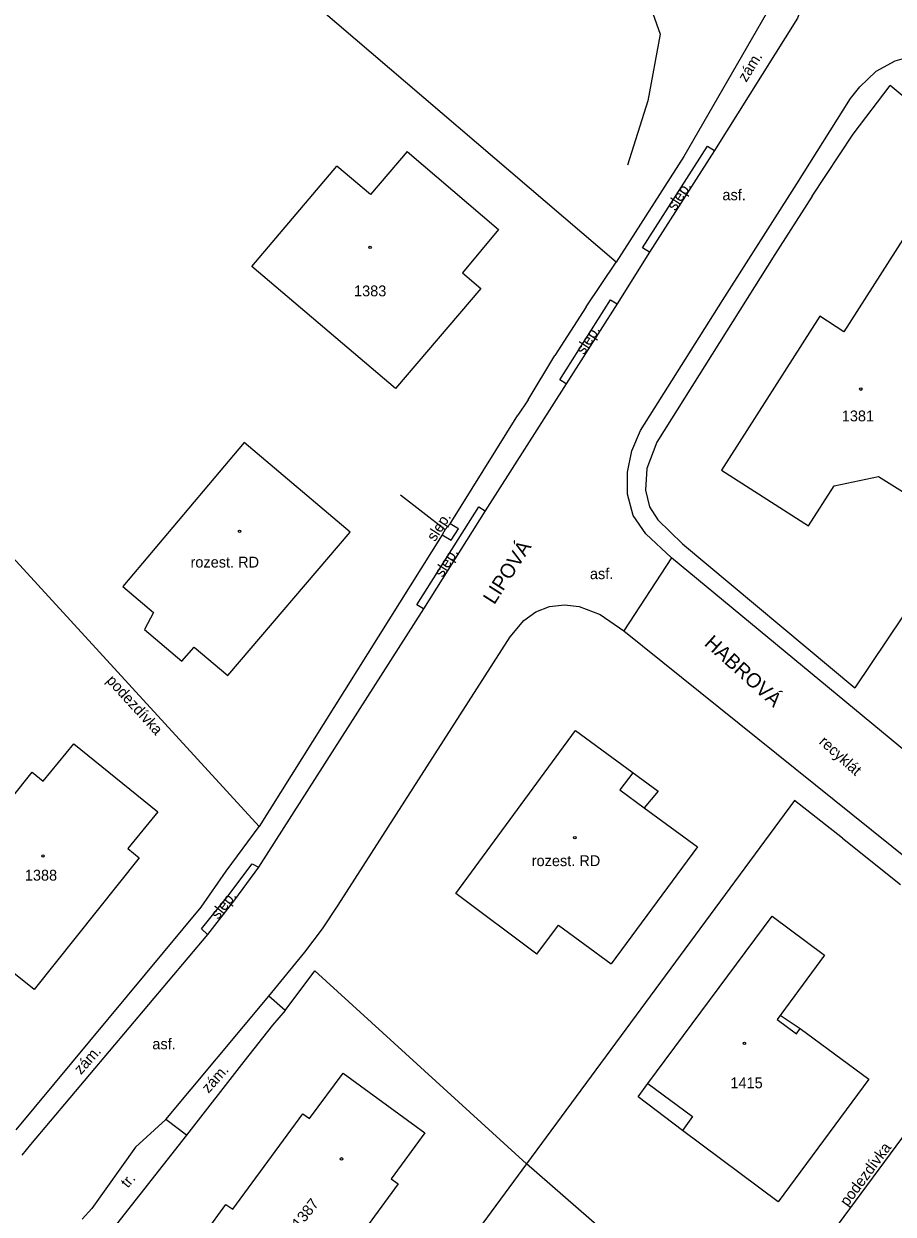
# Model space of a CAD drawing. Extents: x -794191 to -788944, y -1117087 to -1105044.
# Drawn here: x -791236.2 to -791176.1, y -1110889.5 to -1110807.2 of the extents above; entities that cross this region are included whole.
import ezdxf

# ---------------------------------------------------------------- set-up
doc = ezdxf.new("R2010")
doc.units = 0
for name, color, linetype in [('Doplněk polohopisu', 7, 'Continuous'), ('Hranice - ploty_ zdi', 7, 'Continuous'), ('Komunikace', 7, 'Continuous'), ('Názvy ulic_ silnic_ žel_', 7, 'Continuous'), ('Pomocné popisy', 7, 'Continuous'), ('Popisy budov', 7, 'Continuous'), ('Stavební objekty', 7, 'Continuous'), ('Zeleň', 7, 'Continuous'), ('Značky druhů budov', 7, 'Continuous'), ('Čísla popisná', 7, 'Continuous')]:
    doc.layers.add(name, color=color, linetype=linetype)

msp = doc.modelspace()

# ---------------------------------------------------------------- linework, layer by layer
at = {"layer": 'Doplněk polohopisu'}
for p, q in [((-791218.1, -1110875.4), (-791219.22, -1110874.4)), ((-791224.93, -1110884.02), (-791226.35, -1110882.92))]:
    msp.add_line(p, q, dxfattribs=at)
for points in [[(-791186.04, -1110800.25), (-791185.44, -1110800.7), (-791183.23, -1110802.58), (-791183.93, -1110804.6), (-791184.85, -1110806.54), (-791190.54, -1110816.39), (-791195.22, -1110823.69)], [(-791192.92, -1110823.01), (-791193.4, -1110822.71), (-791188.91, -1110815.68), (-791188.44, -1110815.97)], [(-791198.67, -1110832.1), (-791199.12, -1110831.82), (-791195.62, -1110826.3), (-791195.16, -1110826.56)], [(-791208.55, -1110847.64), (-791208.99, -1110847.36), (-791204.72, -1110840.59), (-791204.27, -1110840.87)], [(-791206.7, -1110841.78), (-791207.05, -1110842.15), (-791207.25, -1110842.54), (-791219.9, -1110862.68)], [(-791207.25, -1110842.54), (-791206.63, -1110842.9), (-791206.11, -1110842.12), (-791206.7, -1110841.78)], [(-791223.46, -1110870.14), (-791223.89, -1110869.76), (-791222.06, -1110867.49), (-791220.38, -1110865.26), (-791219.94, -1110865.5)]]:
    msp.add_lwpolyline(points, dxfattribs=at)
at = {"layer": 'Hranice - ploty_ zdi'}
for p, q in [((-791178.85, -1110814.85), (-791176.3, -1110811.48)), ((-791159.95, -1110825.15), (-791176.3, -1110811.48)), ((-791181.69, -1110819.14), (-791178.85, -1110814.85)), ((-791181.69, -1110819.14), (-791184.25, -1110823.17)), ((-791184.25, -1110823.17), (-791192.41, -1110836.12)), ((-791197.29, -1110826.77), (-791195.22, -1110823.69)), ((-791197.29, -1110826.77), (-791199.47, -1110830.14)), ((-791201.3, -1110833.2), (-791199.47, -1110830.14)), ((-791201.3, -1110833.2), (-791202.01, -1110834.27)), ((-791206.7, -1110841.78), (-791202.01, -1110834.27)), ((-791210.14, -1110839.77), (-791207.05, -1110842.15)), ((-791235.2, -1110845.98), (-791240.22, -1110840.56)), ((-791190.64, -1110843.16), (-791178.72, -1110853.11)), ((-791219.9, -1110862.68), (-791235.2, -1110845.98)), ((-791182.91, -1110860.89), (-791201.42, -1110885.98)), ((-791179.58, -1110863.49), (-791182.91, -1110860.89)), ((-791222.17, -1110865.77), (-791219.9, -1110862.68)), ((-791179.58, -1110863.49), (-791175.58, -1110866.68)), ((-791223.91, -1110868.25), (-791222.17, -1110865.77)), ((-791236.7, -1110883.65), (-791223.91, -1110868.25)), ((-791218.1, -1110875.4), (-791216.06, -1110872.65)), ((-791201.42, -1110885.98), (-791216.06, -1110872.65)), ((-791218.1, -1110875.4), (-791218.98, -1110876.4)), ((-791218.98, -1110876.4), (-791220.95, -1110878.93)), ((-791185.1, -1110897.26), (-791171.19, -1110878.41)), ((-791220.95, -1110878.93), (-791224.93, -1110884.02)), ((-791201.42, -1110885.98), (-791221.43, -1110913.1)), ((-791186.44, -1110899.05), (-791201.42, -1110885.98))]:
    msp.add_line(p, q, dxfattribs=at)
for points in [[(-791195.22, -1110823.69), (-791218.18, -1110804.06)], [(-791158.5, -1110869.28), (-791139.5, -1110842.58), (-791159.95, -1110825.15), (-791178.72, -1110853.11)], [(-791192.41, -1110836.12), (-791193.1, -1110837.94), (-791193.2, -1110839.45), (-791192.91, -1110840.6), (-791192.34, -1110841.5), (-791190.64, -1110843.16)], [(-791224.93, -1110884.02), (-791232.97, -1110894.27), (-791233.05, -1110899.93), (-791229.32, -1110905.21), (-791224.8, -1110909.79)]]:
    msp.add_lwpolyline(points, dxfattribs=at)
at = {"layer": 'Komunikace'}
for p, q in [((-791191.4, -1110844.12), (-791194.7, -1110849.16)), ((-791226.35, -1110882.92), (-791219.22, -1110874.4)), ((-791235.69, -1110884.66), (-791236.31, -1110885.4)), ((-791228.44, -1110884.84), (-791231.47, -1110889.07)), ((-791232.14, -1110889.82), (-791231.47, -1110889.07))]:
    msp.add_line(p, q, dxfattribs=at)
for points in [[(-791181.87, -1110804.53), (-791182.7, -1110806.84), (-791188.44, -1110815.97), (-791192.92, -1110823.01), (-791195.16, -1110826.56), (-791198.67, -1110832.1), (-791204.27, -1110840.87), (-791208.55, -1110847.64), (-791219.94, -1110865.5), (-791221.59, -1110867.75), (-791223.46, -1110870.14), (-791235.69, -1110884.66)], [(-791175.17, -1110809.56), (-791175.96, -1110809.79), (-791177.29, -1110810.52)], [(-791113.45, -1110911.66), (-791123.09, -1110900.58), (-791138.29, -1110888.03), (-791191.4, -1110844.12), (-791193.17, -1110842.46), (-791194.06, -1110841.19), (-791194.45, -1110839.73), (-791194.45, -1110838.19), (-791194.15, -1110836.72), (-791193.55, -1110835.33), (-791187.87, -1110826.34), (-791182.75, -1110818.27), (-791179.03, -1110812.37), (-791178.39, -1110811.58), (-791177.29, -1110810.52)], [(-791219.22, -1110874.4), (-791216.74, -1110871.36), (-791215.52, -1110869.75), (-791214.43, -1110868.12), (-791202.56, -1110849.58), (-791201.6, -1110848.46), (-791200.78, -1110847.85), (-791199.83, -1110847.48), (-791198.8, -1110847.37), (-791197.78, -1110847.49), (-791196.34, -1110848.04), (-791194.7, -1110849.16), (-791148.5, -1110886.26)], [(-791228.44, -1110884.84), (-791226.35, -1110882.92)]]:
    msp.add_lwpolyline(points, dxfattribs=at)
at = {"layer": 'Stavební objekty'}
for p, q in [((-791228.19, -1110864.85), (-791235.44, -1110873.94)), ((-791200.7, -1110871.5), (-791199.22, -1110869.49)), ((-791199.22, -1110869.49), (-791195.57, -1110872.17)), ((-791184.1, -1110876.02), (-791182.77, -1110877)), ((-791183.88, -1110875.72), (-791182.51, -1110876.64)), ((-791182.77, -1110877), (-791182.51, -1110876.64)), ((-791182.51, -1110876.64), (-791177.77, -1110880.13)), ((-791177.77, -1110880.13), (-791184.02, -1110888.62))]:
    msp.add_line(p, q, dxfattribs=at)
for points in [[(-791209.68, -1110816.04), (-791212.21, -1110819.02), (-791214.52, -1110817.05)], [(-791209.68, -1110816.04), (-791203.35, -1110821.43), (-791205.85, -1110824.42), (-791204.57, -1110825.51), (-791210.48, -1110832.41)], [(-791210.48, -1110832.41), (-791220.4, -1110823.98), (-791214.52, -1110817.05)], [(-791175.41, -1110822.13), (-791179.49, -1110828.5), (-791181.15, -1110827.42), (-791187.94, -1110838.07), (-791181.93, -1110841.9), (-791180.15, -1110839.15), (-791177.09, -1110838.5), (-791173.89, -1110840.5), (-791170.09, -1110834.5)], [(-791220.93, -1110836.15), (-791229.31, -1110846.11), (-791227.19, -1110847.9)], [(-791227.19, -1110847.9), (-791227.83, -1110849.08), (-791225.24, -1110851.26), (-791224.4, -1110850.28), (-791222.07, -1110852.25), (-791213.61, -1110842.35), (-791220.93, -1110836.15)], [(-791200.7, -1110871.5), (-791206.31, -1110867.31), (-791198.03, -1110856.06)], [(-791198.03, -1110856.06), (-791192.32, -1110860.25), (-791193.29, -1110861.39), (-791189.61, -1110864.09), (-791195.57, -1110872.17)], [(-791235.44, -1110873.94), (-791241.05, -1110869.47), (-791242.39, -1110869.58), (-791243.45, -1110868.75), (-791243.6, -1110867.42), (-791242.73, -1110866.39), (-791241.41, -1110866.21), (-791235.58, -1110858.92), (-791234.82, -1110859.55), (-791232.71, -1110856.98), (-791226.89, -1110861.66), (-791228.97, -1110864.2), (-791228.19, -1110864.85)], [(-791194.07, -1110858.97), (-791194.96, -1110860.15), (-791193.29, -1110861.39)], [(-791184.02, -1110888.62), (-791190.65, -1110883.68), (-791193.7, -1110881.37), (-791193.04, -1110880.45), (-791184.45, -1110868.87)], [(-791184.45, -1110868.87), (-791180.83, -1110871.58), (-791184.1, -1110876.02)], [(-791214.1, -1110879.73), (-791208.44, -1110883.84), (-791210.78, -1110887.02), (-791210.3, -1110887.37), (-791215.13, -1110893.99), (-791214.66, -1110894.33), (-791217.48, -1110898.14), (-791225, -1110892.67), (-791222.19, -1110888.81), (-791221.71, -1110889.12)], [(-791221.71, -1110889.12), (-791216.89, -1110882.53), (-791216.41, -1110882.85), (-791214.1, -1110879.73)], [(-791193.04, -1110880.45), (-791189.95, -1110882.72), (-791190.65, -1110883.68)]]:
    msp.add_lwpolyline(points, dxfattribs=at)
at = {"layer": 'Zeleň'}
for p, q in [((-791193.95, -1110803.01), (-791192.18, -1110807.93)), ((-791192.18, -1110807.93), (-791193.03, -1110812.54)), ((-791193.03, -1110812.54), (-791194.43, -1110816.99))]:
    msp.add_line(p, q, dxfattribs=at)
at = {"layer": 'Značky druhů budov'}
for centre in [(-791212.23, -1110822.66), (-791178.32, -1110832.46), (-791221.25, -1110842.29), (-791198.08, -1110863.45), (-791234.84, -1110864.72), (-791186.36, -1110877.66), (-791214.21, -1110885.65)]:
    msp.add_circle(centre, 0.0875, dxfattribs=at)

# ---------------------------------------------------------------- texts
at = {"layer": 'Názvy ulic_ silnic_ žel_'}
for s, rotation, p in [('LIPOVÁ', 57.3876, (-791203.65, -1110847.403)), ('HABROVÁ', 317.90516, (-791189.194, -1110850.114))]:
    msp.add_text(s, height=1, rotation=rotation, dxfattribs=at).set_placement(p)
at = {"layer": 'Pomocné popisy'}
for s, rotation, p in [('zám.', 58.19246, (-791186.235, -1110811.295)), ('slep.', 57.00922, (-791191.142, -1110820.186)), ('slep.', 57.00922, (-791197.452, -1110830.126)), ('slep.', 57.00922, (-791207.751, -1110843.047)), ('slep.', 57.81544, (-791207.227, -1110845.514)), ('podezdívka', 312.33921, (-791230.497, -1110852.631)), ('recyklát', 318.06472, (-791181.255, -1110856.908)), ('slep.', 51.63251, (-791222.738, -1110869.146)), ('zám.', 48.33847, (-791232.213, -1110879.867)), ('zám.', 48.33847, (-791223.397, -1110881.16)), ('podezdívka', 53.40891, (-791179.234, -1110888.986)), ('tr.', 49.88276, (-791228.972, -1110887.704))]:
    msp.add_text(s, height=0.75, rotation=rotation, dxfattribs=at).set_placement(p)
for p in [(-791187.88, -1110819.41), (-791197.04, -1110845.59), (-791227.28, -1110878.08)]:
    msp.add_text('asf.', height=0.75, dxfattribs=at).set_placement(p)
at = {"layer": 'Popisy budov'}
for p in [(-791224.64, -1110844.79), (-791201.06, -1110865.42)]:
    msp.add_text('rozest. RD', height=0.75, dxfattribs=at).set_placement(p)
at = {"layer": 'Čísla popisná'}
for s, p in [('1383', (-791213.34, -1110826.05)), ('1381', (-791179.633, -1110834.69)), ('1388', (-791236.091, -1110866.421)), ('1415', (-791187.33, -1110880.77))]:
    msp.add_text(s, height=0.75, dxfattribs=at).set_placement(p)
msp.add_text('1387', height=0.75, rotation=51.61219, dxfattribs=at).set_placement((-791217.109, -1110890.512))

doc.saveas('drawing.dxf')
